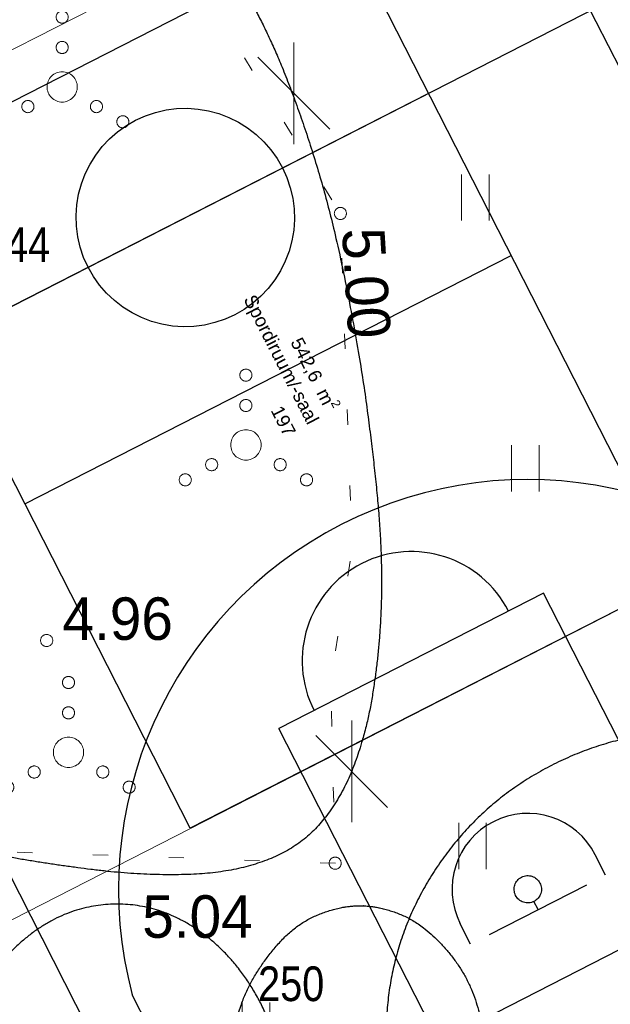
# Model space of a CAD drawing. Header units: metres. Extents: x 538891 to 1080079, y 6588829 to 13178720.
# Tile 508 of 1056: x 539891 to 539900, y 6589164 to 6589180. Entities that reach past the tile are written whole.
import ezdxf

# ---------------------------------------------------------------- set-up
doc = ezdxf.new("R2010")
doc.units = ezdxf.units.M
doc.header["$LTSCALE"] = 0.4
for name, pattern in [('Dot & Dashed', [83.78472, 39.6875, -22.048611, 0, -22.048609]), ('KOLVIK', [3.125, 0.625, -2.5]), ('Triple Dashed', [92.604163, 66.145831, -26.458332])]:
    doc.linetypes.add(name, pattern=pattern)
for name, color, linetype in [('AR', 7, 'Continuous'), ('DENDRO', 7, 'Continuous'), ('GEO', 7, 'Continuous'), ('KINO_GRID', 7, 'Continuous'), ('KINO_TAIMESTIK', 7, 'Continuous')]:
    doc.layers.add(name, color=color, linetype=linetype)
doc.styles.add('Arial', font='arial.ttf')
doc.styles.add('Arial Narrow', font='ARIALN.TTF')
doc.styles.add('HK Explorer Book', font='txt')

# ---------------------------------------------------------------- blocks, each defined once
blk = doc.blocks.new('VQSA')
at = {"color": 7, "linetype": 'Continuous', "lineweight": 9, "flags": 128}
for points in [[(0.2, 2.3), (0.199, 2.28), (0.196, 2.261), (0.191, 2.242), (0.185, 2.223), (0.176, 2.206), (0.166, 2.189), (0.155, 2.173), (0.141, 2.159), (0.127, 2.145), (0.111, 2.134), (0.094, 2.124), (0.077, 2.115), (0.058, 2.109), (0.039, 2.104), (0.02, 2.101), (0, 2.1), (-0.02, 2.101), (-0.039, 2.104), (-0.058, 2.109), (-0.077, 2.115), (-0.094, 2.124), (-0.111, 2.134), (-0.127, 2.145), (-0.141, 2.159), (-0.155, 2.173), (-0.166, 2.189), (-0.176, 2.206), (-0.185, 2.223), (-0.191, 2.242), (-0.196, 2.261), (-0.199, 2.28), (-0.2, 2.3), (-0.199, 2.32), (-0.196, 2.339), (-0.191, 2.358), (-0.185, 2.377), (-0.176, 2.394), (-0.166, 2.411), (-0.155, 2.427), (-0.141, 2.441), (-0.127, 2.455), (-0.111, 2.466), (-0.094, 2.476), (-0.077, 2.485), (-0.058, 2.491), (-0.039, 2.496), (-0.02, 2.499), (0, 2.5), (0.02, 2.499), (0.039, 2.496), (0.058, 2.491), (0.077, 2.485), (0.094, 2.476), (0.111, 2.466), (0.127, 2.455), (0.141, 2.441), (0.155, 2.427), (0.166, 2.411), (0.176, 2.394), (0.185, 2.377), (0.191, 2.358), (0.196, 2.339), (0.199, 2.32)], [(0.2, 1.3), (0.199, 1.28), (0.196, 1.261), (0.191, 1.242), (0.185, 1.223), (0.176, 1.206), (0.166, 1.189), (0.155, 1.173), (0.141, 1.159), (0.127, 1.145), (0.111, 1.134), (0.094, 1.124), (0.077, 1.115), (0.058, 1.109), (0.039, 1.104), (0.02, 1.101), (0, 1.1), (-0.02, 1.101), (-0.039, 1.104), (-0.058, 1.109), (-0.077, 1.115), (-0.094, 1.124), (-0.111, 1.134), (-0.127, 1.145), (-0.141, 1.159), (-0.155, 1.173), (-0.166, 1.189), (-0.176, 1.206), (-0.185, 1.223), (-0.191, 1.242), (-0.196, 1.261), (-0.199, 1.28), (-0.2, 1.3), (-0.199, 1.32), (-0.196, 1.339), (-0.191, 1.358), (-0.185, 1.377), (-0.176, 1.394), (-0.166, 1.411), (-0.155, 1.427), (-0.141, 1.441), (-0.127, 1.455), (-0.111, 1.466), (-0.094, 1.476), (-0.077, 1.485), (-0.058, 1.491), (-0.039, 1.496), (-0.02, 1.499), (0, 1.5), (0.02, 1.499), (0.039, 1.496), (0.058, 1.491), (0.077, 1.485), (0.094, 1.476), (0.111, 1.466), (0.127, 1.455), (0.141, 1.441), (0.155, 1.427), (0.166, 1.411), (0.176, 1.394), (0.185, 1.377), (0.191, 1.358), (0.196, 1.339), (0.199, 1.32)], [(0.5, 0), (0.498, -0.049), (0.49, -0.098), (0.478, -0.145), (0.462, -0.191), (0.441, -0.236), (0.416, -0.278), (0.387, -0.317), (0.354, -0.354), (0.317, -0.387), (0.278, -0.416), (0.236, -0.441), (0.191, -0.462), (0.145, -0.478), (0.098, -0.49), (0.049, -0.498), (0, -0.5), (-0.049, -0.498), (-0.098, -0.49), (-0.145, -0.478), (-0.191, -0.462), (-0.236, -0.441), (-0.278, -0.416), (-0.317, -0.387), (-0.354, -0.354), (-0.387, -0.317), (-0.416, -0.278), (-0.441, -0.236), (-0.462, -0.191), (-0.478, -0.145), (-0.49, -0.098), (-0.498, -0.049), (-0.5, 0), (-0.498, 0.049), (-0.49, 0.098), (-0.478, 0.145), (-0.462, 0.191), (-0.441, 0.236), (-0.416, 0.278), (-0.387, 0.317), (-0.354, 0.354), (-0.317, 0.387), (-0.278, 0.416), (-0.236, 0.441), (-0.191, 0.462), (-0.145, 0.478), (-0.098, 0.49), (-0.049, 0.498), (0, 0.5), (0.049, 0.498), (0.098, 0.49), (0.145, 0.478), (0.191, 0.462), (0.236, 0.441), (0.278, 0.416), (0.317, 0.387), (0.354, 0.354), (0.387, 0.317), (0.416, 0.278), (0.441, 0.236), (0.462, 0.191), (0.478, 0.145), (0.49, 0.098), (0.498, 0.049)], [(-0.93, -0.65), (-0.931, -0.67), (-0.934, -0.689), (-0.939, -0.708), (-0.945, -0.727), (-0.954, -0.744), (-0.964, -0.761), (-0.975, -0.777), (-0.989, -0.791), (-1.003, -0.805), (-1.019, -0.816), (-1.036, -0.826), (-1.053, -0.835), (-1.072, -0.841), (-1.091, -0.846), (-1.11, -0.849), (-1.13, -0.85), (-1.15, -0.849), (-1.169, -0.846), (-1.188, -0.841), (-1.207, -0.835), (-1.224, -0.826), (-1.241, -0.816), (-1.257, -0.805), (-1.271, -0.791), (-1.285, -0.777), (-1.296, -0.761), (-1.306, -0.744), (-1.315, -0.727), (-1.321, -0.708), (-1.326, -0.689), (-1.329, -0.67), (-1.33, -0.65), (-1.329, -0.63), (-1.326, -0.611), (-1.321, -0.592), (-1.315, -0.573), (-1.306, -0.556), (-1.296, -0.539), (-1.285, -0.523), (-1.271, -0.509), (-1.257, -0.495), (-1.241, -0.484), (-1.224, -0.474), (-1.207, -0.465), (-1.188, -0.459), (-1.169, -0.454), (-1.15, -0.451), (-1.13, -0.45), (-1.11, -0.451), (-1.091, -0.454), (-1.072, -0.459), (-1.053, -0.465), (-1.036, -0.474), (-1.019, -0.484), (-1.003, -0.495), (-0.989, -0.509), (-0.975, -0.523), (-0.964, -0.539), (-0.954, -0.556), (-0.945, -0.573), (-0.939, -0.592), (-0.934, -0.611), (-0.931, -0.63)], [(1.33, -0.65), (1.329, -0.67), (1.326, -0.689), (1.321, -0.708), (1.315, -0.727), (1.306, -0.744), (1.296, -0.761), (1.285, -0.777), (1.271, -0.791), (1.257, -0.805), (1.241, -0.816), (1.224, -0.826), (1.207, -0.835), (1.188, -0.841), (1.169, -0.846), (1.15, -0.849), (1.13, -0.85), (1.11, -0.849), (1.091, -0.846), (1.072, -0.841), (1.053, -0.835), (1.036, -0.826), (1.019, -0.816), (1.003, -0.805), (0.989, -0.791), (0.975, -0.777), (0.964, -0.761), (0.954, -0.744), (0.945, -0.727), (0.939, -0.708), (0.934, -0.689), (0.931, -0.67), (0.93, -0.65), (0.931, -0.63), (0.934, -0.611), (0.939, -0.592), (0.945, -0.573), (0.954, -0.556), (0.964, -0.539), (0.975, -0.523), (0.989, -0.509), (1.003, -0.495), (1.019, -0.484), (1.036, -0.474), (1.053, -0.465), (1.072, -0.459), (1.091, -0.454), (1.11, -0.451), (1.13, -0.45), (1.15, -0.451), (1.169, -0.454), (1.188, -0.459), (1.207, -0.465), (1.224, -0.474), (1.241, -0.484), (1.257, -0.495), (1.271, -0.509), (1.285, -0.523), (1.296, -0.539), (1.306, -0.556), (1.315, -0.573), (1.321, -0.592), (1.326, -0.611), (1.329, -0.63)], [(-1.8, -1.15), (-1.801, -1.17), (-1.804, -1.189), (-1.809, -1.208), (-1.815, -1.227), (-1.824, -1.244), (-1.834, -1.261), (-1.845, -1.277), (-1.859, -1.291), (-1.873, -1.305), (-1.889, -1.316), (-1.906, -1.326), (-1.923, -1.335), (-1.942, -1.341), (-1.961, -1.346), (-1.98, -1.349), (-2, -1.35), (-2.02, -1.349), (-2.039, -1.346), (-2.058, -1.341), (-2.077, -1.335), (-2.094, -1.326), (-2.111, -1.316), (-2.127, -1.305), (-2.141, -1.291), (-2.155, -1.277), (-2.166, -1.261), (-2.176, -1.244), (-2.185, -1.227), (-2.191, -1.208), (-2.196, -1.189), (-2.199, -1.17), (-2.2, -1.15), (-2.199, -1.13), (-2.196, -1.111), (-2.191, -1.092), (-2.185, -1.073), (-2.176, -1.056), (-2.166, -1.039), (-2.155, -1.023), (-2.141, -1.009), (-2.127, -0.995), (-2.111, -0.984), (-2.094, -0.974), (-2.077, -0.965), (-2.058, -0.959), (-2.039, -0.954), (-2.02, -0.951), (-2, -0.95), (-1.98, -0.951), (-1.961, -0.954), (-1.942, -0.959), (-1.923, -0.965), (-1.906, -0.974), (-1.889, -0.984), (-1.873, -0.995), (-1.859, -1.009), (-1.845, -1.023), (-1.834, -1.039), (-1.824, -1.056), (-1.815, -1.073), (-1.809, -1.092), (-1.804, -1.111), (-1.801, -1.13)], [(2.2, -1.15), (2.199, -1.17), (2.196, -1.189), (2.191, -1.208), (2.185, -1.227), (2.176, -1.244), (2.166, -1.261), (2.155, -1.277), (2.141, -1.291), (2.127, -1.305), (2.111, -1.316), (2.094, -1.326), (2.077, -1.335), (2.058, -1.341), (2.039, -1.346), (2.02, -1.349), (2, -1.35), (1.98, -1.349), (1.961, -1.346), (1.942, -1.341), (1.923, -1.335), (1.906, -1.326), (1.889, -1.316), (1.873, -1.305), (1.859, -1.291), (1.845, -1.277), (1.834, -1.261), (1.824, -1.244), (1.815, -1.227), (1.809, -1.208), (1.804, -1.189), (1.801, -1.17), (1.8, -1.15), (1.801, -1.13), (1.804, -1.111), (1.809, -1.092), (1.815, -1.073), (1.824, -1.056), (1.834, -1.039), (1.845, -1.023), (1.859, -1.009), (1.873, -0.995), (1.889, -0.984), (1.906, -0.974), (1.923, -0.965), (1.942, -0.959), (1.961, -0.954), (1.98, -0.951), (2, -0.95), (2.02, -0.951), (2.039, -0.954), (2.058, -0.959), (2.077, -0.965), (2.094, -0.974), (2.111, -0.984), (2.127, -0.995), (2.141, -1.009), (2.155, -1.023), (2.166, -1.039), (2.176, -1.056), (2.185, -1.073), (2.191, -1.092), (2.196, -1.111), (2.199, -1.13)]]:
    blk.add_lwpolyline(points, close=True, dxfattribs=at)
blk = doc.blocks.new('HEIN')
at = {"color": 7, "linetype": 'Continuous', "lineweight": 9}
for p, q in [((-0.455, 0.761), (-0.455, -0.761)), ((0.455, 0.761), (0.455, -0.761))]:
    blk.add_line(p, q, dxfattribs=at)

msp = doc.modelspace()

# ---------------------------------------------------------------- linework, layer by layer
at = {"layer": 'AR', "color": 255, "linetype": 'Continuous', "lineweight": 25}
for p, q in [((539893.7857, 6589192.7729), (539906.5148, 6589167.8335)), ((539899.38, 6589170.7038), (539895.0156, 6589168.4762)), ((539902.0168, 6589165.5378), (539899.38, 6589170.7038)), ((539897.6524, 6589163.3102), (539895.0156, 6589168.4762)), ((539906.5148, 6589167.8335), (539893.1544, 6589161.0144)), ((539900.4024, 6589166.061), (539900.2319, 6589166.3951)), ((539898.4874, 6589165.0836), (539900.0907, 6589165.9019)), ((539899.289, 6589165.4928), (539899.2208, 6589165.6264)), ((539898.1757, 6589164.9245), (539898.0052, 6589165.2585)), ((539893.956, 6589161.4235), (539892.5967, 6589164.0868))]:
    msp.add_line(p, q, dxfattribs=at)
at = {"layer": 'AR', "color": 51, "linetype": 'Continuous', "lineweight": 25, "true_color": 0xfcf969}
for p, q in [((539893.3867, 6589186.9556), (539901.5696, 6589170.9232)), ((539901.5696, 6589170.9232), (539893.5534, 6589166.8317))]:
    msp.add_line(p, q, dxfattribs=at)
at = {"layer": 'AR', "color": 255, "linetype": 'Continuous', "lineweight": 25, "flags": 128}
msp.add_lwpolyline([(539899.0163, 6589166.0272), (539899.0364, 6589166.0363), (539899.0573, 6589166.0433), (539899.0789, 6589166.0483), (539899.1008, 6589166.0511), (539899.1228, 6589166.0518), (539899.1449, 6589166.0503), (539899.1666, 6589166.0466), (539899.1879, 6589166.0408), (539899.2086, 6589166.033), (539899.2284, 6589166.0232), (539899.2471, 6589166.0115), (539899.2646, 6589165.998), (539899.2806, 6589165.9829), (539899.2952, 6589165.9662), (539899.308, 6589165.9482), (539899.319, 6589165.9291), (539899.328, 6589165.9089), (539899.3351, 6589165.888), (539899.34, 6589165.8665), (539899.3429, 6589165.8446), (539899.3435, 6589165.8225), (539899.342, 6589165.8005), (539899.3384, 6589165.7787), (539899.3326, 6589165.7574), (539899.3248, 6589165.7368), (539899.3149, 6589165.717), (539899.3032, 6589165.6983), (539899.2898, 6589165.6808), (539899.2746, 6589165.6647), (539899.258, 6589165.6502), (539899.24, 6589165.6374), (539899.2208, 6589165.6264), (539899.2007, 6589165.6173), (539899.1798, 6589165.6103), (539899.1583, 6589165.6053), (539899.1364, 6589165.6025), (539899.1143, 6589165.6018), (539899.0923, 6589165.6033), (539899.0705, 6589165.607), (539899.0492, 6589165.6128), (539899.0285, 6589165.6206), (539899.0088, 6589165.6304), (539898.99, 6589165.6421), (539898.9726, 6589165.6556), (539898.9565, 6589165.6707), (539898.942, 6589165.6874), (539898.9291, 6589165.7054), (539898.9182, 6589165.7245), (539898.9091, 6589165.7446), (539898.902, 6589165.7656), (539898.8971, 6589165.7871), (539898.8943, 6589165.809), (539898.8936, 6589165.8311), (539898.8951, 6589165.8531), (539898.8988, 6589165.8749), (539898.9045, 6589165.8962), (539898.9124, 6589165.9168), (539898.9222, 6589165.9366), (539898.9339, 6589165.9553), (539898.9474, 6589165.9728), (539898.9625, 6589165.9889), (539898.9791, 6589166.0034), (539898.9971, 6589166.0162)], close=True, dxfattribs=at)
at = {"layer": 'AR', "color": 255, "linetype": 'Continuous', "lineweight": 25}
for centre, radius, start, end in [((539899.1186, 6589165.8268), 6.75, 39.14132, 194.93832), ((539897.1978, 6589169.59), 1.8, 27.03983, 207.03983), ((539899.1186, 6589165.8268), 1.25, 27.03983, 207.03983)]:
    msp.add_arc(centre, radius, start, end, dxfattribs=at)
at = {"layer": 'DENDRO', "color": 30, "linetype": 'Continuous', "lineweight": 25, "true_color": 0xff7f00}
for points in [[(539885.6577, 6589211.3673), (539885.9587, 6589211.5998), (539887.0879, 6589212.0198), (539888.605, 6589212.4885), (539889.9731, 6589213.0137), (539891.3102, 6589213.7672), (539891.8744, 6589214.6436), (539891.7177, 6589215.3903), (539891.4434, 6589216.0274), (539891.1774, 6589216.6797), (539891.0775, 6589217.3225), (539891.2898, 6589217.9325), (539891.6083, 6589218.5323), (539891.7489, 6589219.1569), (539891.5335, 6589219.8105), (539891.0707, 6589220.4069), (539890.4607, 6589220.8621), (539889.8044, 6589221.0935), (539889.0576, 6589220.9883), (539888.3106, 6589220.2982), (539887.7505, 6589219.5517), (539887.208, 6589218.8186), (539886.4783, 6589217.8358), (539885.4818, 6589216.498), (539884.1518, 6589214.7322), (539882.6558, 6589212.7955), (539881.0985, 6589210.8481), (539879.0649, 6589208.3801), (539876.0944, 6589204.886), (539872.6307, 6589200.8975), (539869.6701, 6589197.4329), (539867.6909, 6589194.8749), (539866.2109, 6589192.7521), (539865.0379, 6589190.7976), (539864.2551, 6589189.3549), (539863.5464, 6589188.2627), (539862.6538, 6589187.3122), (539861.4517, 6589186.5971), (539860.1198, 6589186.0356), (539858.997, 6589185.454), (539858.4285, 6589184.6792), (539858.4518, 6589183.6679), (539858.8723, 6589182.475), (539859.5272, 6589181.142), (539860.2483, 6589179.7128), (539860.8674, 6589178.2304), (539861.2217, 6589176.7401), (539861.5753, 6589175.4365), (539862.2064, 6589174.6663), (539862.9609, 6589174.3966), (539863.6348, 6589174.2423), (539864.2806, 6589174.0573), (539864.918, 6589173.6609), (539865.3683, 6589172.6788), (539865.5592, 6589171.2345), (539865.7765, 6589169.7978), (539866.3959, 6589168.7176), (539867.6352, 6589168.2256), (539869.0218, 6589168.0582), (539870.3261, 6589168.0626), (539871.5879, 6589168.2084), (539873.1231, 6589168.5133), (539875.2126, 6589169.1649), (539877.5723, 6589170.1954), (539879.6716, 6589171.2913), (539881.2245, 6589172.1487), (539882.79, 6589173.0592), (539884.4462, 6589174.3385), (539885.3593, 6589175.663), (539885.8205, 6589177.2138), (539885.4269, 6589179.8588), (539884.1912, 6589182.7006), (539883.1434, 6589184.6065), (539882.0985, 6589186.3358), (539880.8619, 6589188.3679), (539880.4198, 6589189.9251), (539880.7902, 6589190.8015), (539881.5494, 6589191.3893), (539882.7447, 6589191.8227), (539884.1904, 6589191.9845), (539885.7179, 6589191.7691), (539887.143, 6589191.0433), (539888.3782, 6589189.868), (539889.4666, 6589188.5674), (539890.4385, 6589187.4406), (539891.3271, 6589186.7864), (539892.1601, 6589186.9284), (539892.9946, 6589188.0441), (539894.0871, 6589188.8946), (539895.2642, 6589189.5714), (539896.3286, 6589190.275), (539897.0597, 6589191.2074), (539897.414, 6589192.4428), (539897.7325, 6589193.5782), (539898.1184, 6589194.323), (539898.5738, 6589194.8471), (539899.1059, 6589195.3196), (539899.5477, 6589195.7995), (539899.733, 6589196.3483), (539899.5719, 6589196.9795), (539899.1657, 6589197.5865), (539898.605, 6589198.071), (539897.9861, 6589198.3235), (539897.3447, 6589198.3805), (539896.687, 6589198.3497), (539895.8577, 6589198.3256), (539894.7078, 6589198.5446), (539893.448, 6589199.106), (539892.2827, 6589199.8894), (539891.2518, 6589200.8076), (539890.3935, 6589201.7751), (539889.5969, 6589202.9265), (539889.0297, 6589204.2093), (539888.6237, 6589205.3397), (539888.2438, 6589206.3255), (539887.7355, 6589207.4324), (539887.0067, 6589208.7104), (539886.0604, 6589210.1578), (539885.6663, 6589211.1102), (539885.6577, 6589211.3673)], [(539894.7403, 6589163.8944), (539895.139, 6589163.0882), (539895.1979, 6589161.1997), (539894.5027, 6589159.5408), (539893.2395, 6589158.5561), (539891.7468, 6589158.5095), (539890.4246, 6589159.4135), (539889.6272, 6589161.0257), (539889.5683, 6589162.9143), (539890.2635, 6589164.5732), (539891.5267, 6589165.5578), (539893.0194, 6589165.6044), (539894.3416, 6589164.7005), (539894.7403, 6589163.8944)]]:
    msp.add_open_spline(points, degree=2, dxfattribs=at)
at = {"layer": 'DENDRO', "color": 25, "linetype": 'Continuous', "lineweight": 25, "true_color": 0x995f4c}
msp.add_open_spline([(539887.5134, 6589181.7334), (539887.234, 6589181.6746), (539886.6853, 6589181.5029), (539886.4504, 6589181.3766), (539886.3681, 6589181.3331), (539886.0569, 6589181.1796), (539885.735, 6589180.7825), (539885.6743, 6589180.2483), (539885.6653, 6589179.9802), (539885.6548, 6589179.8444), (539885.6384, 6589179.7725), (539885.6222, 6589179.5236), (539885.7476, 6589178.9537), (539885.9662, 6589177.9991), (539885.9381, 6589176.6705), (539885.5561, 6589175.2387), (539884.87, 6589174.156), (539884.1536, 6589173.5237), (539883.4883, 6589173.0937), (539882.912, 6589172.6738), (539882.6054, 6589172.1994), (539882.725, 6589171.6125), (539883.1585, 6589170.9318), (539883.7692, 6589170.1831), (539884.5804, 6589169.1902), (539885.727, 6589168.034), (539887.0664, 6589167.2963), (539888.351, 6589166.8444), (539889.7847, 6589166.4975), (539891.3197, 6589166.2202), (539892.8632, 6589166.0446), (539894.2625, 6589166.0985), (539895.3607, 6589166.5121), (539896.0605, 6589167.3453), (539896.4587, 6589168.4271), (539896.6486, 6589169.5891), (539896.7177, 6589170.6821), (539896.6873, 6589171.7753), (539896.5722, 6589172.9568), (539896.3444, 6589174.6581), (539895.8798, 6589176.9876), (539895.2596, 6589178.9413), (539894.6276, 6589180.3771), (539893.8647, 6589181.5267), (539892.9695, 6589182.2133), (539891.9684, 6589182.4142), (539890.9267, 6589182.3272), (539889.907, 6589182.1367), (539889.3186, 6589182.0408), (539888.7901, 6589181.9547), (539888.2616, 6589181.8685), (539887.7929, 6589181.7921), (539887.5134, 6589181.7334)], degree=2, knots=[0, 0, 0, 0.020536, 0.041072, 0.0616081, 0.0821441, 0.1026801, 0.1232161, 0.1437521, 0.1642881, 0.1848242, 0.2053602, 0.2258962, 0.2464322, 0.2669682, 0.2875042, 0.3080403, 0.3285763, 0.3491123, 0.3696483, 0.3901843, 0.4107203, 0.4312564, 0.4517924, 0.4723284, 0.4928644, 0.5134004, 0.5339365, 0.5544725, 0.5750085, 0.5955445, 0.6160805, 0.6366165, 0.6571526, 0.6776886, 0.6982246, 0.7187606, 0.7392966, 0.7598326, 0.7803687, 0.8009047, 0.8214407, 0.8419767, 0.8625127, 0.8830487, 0.9035848, 0.9241208, 0.9446568, 0.9651928, 0.9651928, 0.9836406, 0.9836406, 1, 1, 1], dxfattribs=at)
at = {"layer": 'DENDRO', "color": 5, "linetype": 'Continuous', "lineweight": 25, "true_color": 0x0000ff}
msp.add_open_spline([(539904.1778, 6589158.9822), (539902.9656, 6589158.3746), (539900.2461, 6589158.5151), (539897.96, 6589159.9737), (539896.7198, 6589162.3595), (539896.858, 6589165.0332), (539898.3374, 6589167.2785), (539900.7617, 6589168.4936), (539903.4813, 6589168.3531), (539905.7674, 6589166.8945), (539907.0075, 6589164.5087), (539906.8694, 6589161.835), (539905.3899, 6589159.5897), (539904.1778, 6589158.9822)], degree=2, dxfattribs=at)
at = {"layer": 'DENDRO', "color": 30, "linetype": 'Continuous', "lineweight": 25, "true_color": 0xff7f00}
msp.add_open_spline([(539896.3858, 6589165.5531), (539896.3685, 6589165.5534), (539896.3513, 6589165.5538), (539896.0286, 6589165.5556), (539895.3166, 6589165.2673), (539894.7806, 6589164.6834), (539894.3937, 6589164.0177), (539894.2004, 6589163.151), (539894.1862, 6589162.4201), (539894.3127, 6589161.7227), (539894.689, 6589160.8152), (539895.4059, 6589160.149), (539895.9928, 6589159.9494), (539896.2757, 6589159.9336), (539896.5597, 6589159.9366), (539897.1573, 6589160.1102), (539897.707, 6589160.592), (539898.0427, 6589161.0525), (539898.3779, 6589161.7998), (539898.4863, 6589162.7023), (539898.4285, 6589163.4253), (539898.1324, 6589164.4179), (539897.437, 6589165.2223), (539896.7418, 6589165.5384), (539896.4202, 6589165.5524), (539896.403, 6589165.5528), (539896.3858, 6589165.5531)], degree=2, knots=[0, 0, 0, 0.0025316, 0.0025316, 0.0499093, 0.0972869, 0.1446646, 0.1920422, 0.2394199, 0.2867975, 0.3341751, 0.3815528, 0.4289304, 0.4763081, 0.5236857, 0.5710634, 0.618441, 0.6658187, 0.7131963, 0.760574, 0.8079516, 0.8553293, 0.9027069, 0.9500846, 0.9974622, 0.9974622, 1, 1, 1], dxfattribs=at)
at = {"layer": 'DENDRO', "color": 82, "linetype": 'Continuous', "lineweight": 25, "true_color": 0x33cc00}
msp.add_open_spline([(539893.8121, 6589159.0983), (539893.7434, 6589159.1216), (539893.6747, 6589159.145), (539892.9869, 6589159.3862), (539891.1572, 6589159.6654), (539888.4866, 6589158.4411), (539885.5451, 6589157.3971), (539882.5673, 6589157.4149), (539880.4579, 6589158.6217), (539879.0958, 6589159.832), (539877.4884, 6589161.5239), (539875.7359, 6589162.7565), (539874.0064, 6589163.5551), (539872.0916, 6589164.2529), (539871.04, 6589164.1448), (539870.7384, 6589163.4667), (539870.6736, 6589162.5152), (539871.0111, 6589159.8283), (539872.4686, 6589156.6032), (539876.4551, 6589150.405), (539880.4313, 6589142.3133), (539883.4357, 6589136.069), (539886.65, 6589131.8213), (539889.6758, 6589128.0089), (539891.6422, 6589123.7091), (539892.6854, 6589121.9346), (539894.9559, 6589119.083), (539899.4507, 6589118.4526), (539902.4132, 6589119.2024), (539903.4975, 6589120.9997), (539904.0299, 6589121.9681), (539904.9744, 6589123.0691), (539906.8939, 6589123.6435), (539908.5817, 6589124.1163), (539909.2062, 6589124.9889), (539908.8206, 6589126.4423), (539907.9211, 6589128.2423), (539907.3166, 6589130.0189), (539907.9536, 6589131.664), (539909.206, 6589132.9269), (539910.0734, 6589134.09), (539910.2183, 6589135.4872), (539910.1242, 6589137.3281), (539909.7241, 6589140.2997), (539907.9987, 6589143.8429), (539904.8625, 6589145.9332), (539902.1696, 6589146.7782), (539898.4952, 6589147.1704), (539894.6027, 6589147.6734), (539892.2931, 6589147.7161), (539890.9385, 6589146.9877), (539890.5185, 6589145.8464), (539890.375, 6589144.12), (539890.5355, 6589141.8612), (539890.1164, 6589140.2368), (539888.2792, 6589140.1754), (539886.2593, 6589140.9765), (539884.6257, 6589142.2344), (539883.4829, 6589144.0283), (539883.3842, 6589146.4675), (539884.263, 6589149.2079), (539886.6505, 6589150.3674), (539890.039, 6589151.0124), (539893.8765, 6589152.7578), (539896.4616, 6589154.2315), (539898.6752, 6589155.7963), (539898.5791, 6589158.6152), (539898.2775, 6589160.1277), (539896.808, 6589160.1337), (539895.0583, 6589159.4249), (539894.0007, 6589159.1478), (539893.9064, 6589159.123), (539893.8121, 6589159.0983)], degree=2, knots=[0, 0, 0, 0.0014824, 0.0014824, 0.0163659, 0.0312493, 0.0461328, 0.0610162, 0.0758997, 0.0907831, 0.1056666, 0.12055, 0.1354334, 0.1503169, 0.1652003, 0.1800838, 0.1949672, 0.2098507, 0.2247341, 0.2396175, 0.254501, 0.2693844, 0.2842679, 0.2991513, 0.3140348, 0.3289182, 0.3438017, 0.3586851, 0.3735685, 0.388452, 0.4033354, 0.4182189, 0.4331023, 0.4479858, 0.4628692, 0.4777526, 0.4926361, 0.5075195, 0.522403, 0.5372864, 0.5521699, 0.5670533, 0.5819368, 0.5968202, 0.6117036, 0.6265871, 0.6414705, 0.656354, 0.6712374, 0.6861209, 0.7010043, 0.7158877, 0.7307712, 0.7456546, 0.7605381, 0.7754215, 0.790305, 0.8051884, 0.8200718, 0.8349553, 0.8498387, 0.8647222, 0.8796056, 0.8944891, 0.9093725, 0.924256, 0.9391394, 0.9540228, 0.9689063, 0.9837897, 0.9986732, 0.9986732, 1, 1, 1], dxfattribs=at)
at = {"layer": 'GEO', "color": 252, "linetype": 'KOLVIK', "lineweight": 9, "true_color": 0x888888, "flags": 128}
msp.add_lwpolyline([(539881.9913, 6589172.3888), (539881.9913, 6589172.3888), (539883.1436, 6589169.8081), (539884.28, 6589168.674), (539890.2592, 6589166.4532), (539895.942, 6589166.256), (539895.8673, 6589169.2879), (539896.221, 6589171.407), (539896.028, 6589176.961), (539892.481, 6589182.706), (539888.3717, 6589181.5607), (539886.0689, 6589180.8604), (539885.2423, 6589179.0514), (539885.2423, 6589179.0514), (539885.2423, 6589179.0514)], dxfattribs=at)
at = {"layer": 'GEO', "color": 8, "linetype": 'Continuous', "lineweight": 9, "true_color": 0x7d7d7d, "flags": 128}
for points in [[(539896.128, 6589176.961), (539896.1275, 6589176.9512), (539896.1261, 6589176.9415), (539896.1237, 6589176.932), (539896.1204, 6589176.9227), (539896.1162, 6589176.9139), (539896.1111, 6589176.9054), (539896.1053, 6589176.8976), (539896.0987, 6589176.8903), (539896.0914, 6589176.8837), (539896.0836, 6589176.8779), (539896.0751, 6589176.8728), (539896.0663, 6589176.8686), (539896.057, 6589176.8653), (539896.0475, 6589176.8629), (539896.0378, 6589176.8615), (539896.028, 6589176.861), (539896.0182, 6589176.8615), (539896.0085, 6589176.8629), (539895.999, 6589176.8653), (539895.9897, 6589176.8686), (539895.9809, 6589176.8728), (539895.9724, 6589176.8779), (539895.9646, 6589176.8837), (539895.9573, 6589176.8903), (539895.9507, 6589176.8976), (539895.9449, 6589176.9054), (539895.9398, 6589176.9139), (539895.9356, 6589176.9227), (539895.9323, 6589176.932), (539895.9299, 6589176.9415), (539895.9285, 6589176.9512), (539895.928, 6589176.961), (539895.9285, 6589176.9708), (539895.9299, 6589176.9805), (539895.9323, 6589176.99), (539895.9356, 6589176.9993), (539895.9398, 6589177.0081), (539895.9449, 6589177.0166), (539895.9507, 6589177.0244), (539895.9573, 6589177.0317), (539895.9646, 6589177.0383), (539895.9724, 6589177.0441), (539895.9809, 6589177.0492), (539895.9897, 6589177.0534), (539895.999, 6589177.0567), (539896.0085, 6589177.0591), (539896.0182, 6589177.0605), (539896.028, 6589177.061), (539896.0378, 6589177.0605), (539896.0475, 6589177.0591), (539896.057, 6589177.0567), (539896.0663, 6589177.0534), (539896.0751, 6589177.0492), (539896.0836, 6589177.0441), (539896.0914, 6589177.0383), (539896.0987, 6589177.0317), (539896.1053, 6589177.0244), (539896.1111, 6589177.0166), (539896.1162, 6589177.0081), (539896.1204, 6589176.9993), (539896.1237, 6589176.99), (539896.1261, 6589176.9805), (539896.1275, 6589176.9708)], [(539891.284, 6589169.925), (539891.2835, 6589169.9152), (539891.2821, 6589169.9055), (539891.2797, 6589169.896), (539891.2764, 6589169.8867), (539891.2722, 6589169.8779), (539891.2671, 6589169.8694), (539891.2613, 6589169.8616), (539891.2547, 6589169.8543), (539891.2474, 6589169.8477), (539891.2396, 6589169.8419), (539891.2311, 6589169.8368), (539891.2223, 6589169.8326), (539891.213, 6589169.8293), (539891.2035, 6589169.8269), (539891.1938, 6589169.8255), (539891.184, 6589169.825), (539891.1742, 6589169.8255), (539891.1645, 6589169.8269), (539891.155, 6589169.8293), (539891.1457, 6589169.8326), (539891.1369, 6589169.8368), (539891.1284, 6589169.8419), (539891.1206, 6589169.8477), (539891.1133, 6589169.8543), (539891.1067, 6589169.8616), (539891.1009, 6589169.8694), (539891.0958, 6589169.8779), (539891.0916, 6589169.8867), (539891.0883, 6589169.896), (539891.0859, 6589169.9055), (539891.0845, 6589169.9152), (539891.084, 6589169.925), (539891.0845, 6589169.9348), (539891.0859, 6589169.9445), (539891.0883, 6589169.954), (539891.0916, 6589169.9633), (539891.0958, 6589169.9721), (539891.1009, 6589169.9806), (539891.1067, 6589169.9884), (539891.1133, 6589169.9957), (539891.1206, 6589170.0023), (539891.1284, 6589170.0081), (539891.1369, 6589170.0132), (539891.1457, 6589170.0174), (539891.155, 6589170.0207), (539891.1645, 6589170.0231), (539891.1742, 6589170.0245), (539891.184, 6589170.025), (539891.1938, 6589170.0245), (539891.2035, 6589170.0231), (539891.213, 6589170.0207), (539891.2223, 6589170.0174), (539891.2311, 6589170.0132), (539891.2396, 6589170.0081), (539891.2474, 6589170.0023), (539891.2547, 6589169.9957), (539891.2613, 6589169.9884), (539891.2671, 6589169.9806), (539891.2722, 6589169.9721), (539891.2764, 6589169.9633), (539891.2797, 6589169.954), (539891.2821, 6589169.9445), (539891.2835, 6589169.9348)], [(539896.042, 6589166.256), (539896.0415, 6589166.2462), (539896.0401, 6589166.2365), (539896.0377, 6589166.227), (539896.0344, 6589166.2177), (539896.0302, 6589166.2089), (539896.0251, 6589166.2004), (539896.0193, 6589166.1926), (539896.0127, 6589166.1853), (539896.0054, 6589166.1787), (539895.9976, 6589166.1729), (539895.9891, 6589166.1678), (539895.9803, 6589166.1636), (539895.971, 6589166.1603), (539895.9615, 6589166.1579), (539895.9518, 6589166.1565), (539895.942, 6589166.156), (539895.9322, 6589166.1565), (539895.9225, 6589166.1579), (539895.913, 6589166.1603), (539895.9037, 6589166.1636), (539895.8949, 6589166.1678), (539895.8864, 6589166.1729), (539895.8786, 6589166.1787), (539895.8713, 6589166.1853), (539895.8647, 6589166.1926), (539895.8589, 6589166.2004), (539895.8538, 6589166.2089), (539895.8496, 6589166.2177), (539895.8463, 6589166.227), (539895.8439, 6589166.2365), (539895.8425, 6589166.2462), (539895.842, 6589166.256), (539895.8425, 6589166.2658), (539895.8439, 6589166.2755), (539895.8463, 6589166.285), (539895.8496, 6589166.2943), (539895.8538, 6589166.3031), (539895.8589, 6589166.3116), (539895.8647, 6589166.3194), (539895.8713, 6589166.3267), (539895.8786, 6589166.3333), (539895.8864, 6589166.3391), (539895.8949, 6589166.3442), (539895.9037, 6589166.3484), (539895.913, 6589166.3517), (539895.9225, 6589166.3541), (539895.9322, 6589166.3555), (539895.942, 6589166.356), (539895.9518, 6589166.3555), (539895.9615, 6589166.3541), (539895.971, 6589166.3517), (539895.9803, 6589166.3484), (539895.9891, 6589166.3442), (539895.9976, 6589166.3391), (539896.0054, 6589166.3333), (539896.0127, 6589166.3267), (539896.0193, 6589166.3194), (539896.0251, 6589166.3116), (539896.0302, 6589166.3031), (539896.0344, 6589166.2943), (539896.0377, 6589166.285), (539896.0401, 6589166.2755), (539896.0415, 6589166.2658)]]:
    msp.add_lwpolyline(points, close=True, dxfattribs=at)
at = {"layer": 'KINO_GRID', "color": 254, "linetype": 'Continuous', "true_color": 0xe6e6e6}
for points in [[(539858.7353, 6589212.3149), (539900.3409, 6589130.7995), (539858.6462, 6589212.2694), (539900.2518, 6589130.754)], [(539860.6136, 6589211.7804), (539900.9645, 6589132.7232), (539860.5245, 6589211.7349), (539900.8754, 6589132.6778)]]:
    msp.add_solid(points, dxfattribs=at)
at = {"layer": 'KINO_TAIMESTIK', "color": 181, "linetype": 'Continuous', "lineweight": 18, "true_color": 0x9f7fff}
for p, q in [((539895.2596, 6589178.104), (539895.2596, 6589179.7786)), ((539894.6675, 6589179.5333), (539895.8516, 6589178.3492)), ((539896.2152, 6589166.9308), (539896.2152, 6589168.6053)), ((539895.6232, 6589168.3601), (539896.8073, 6589167.176))]:
    msp.add_line(p, q, dxfattribs=at)

# ---------------------------------------------------------------- block references
at = {"layer": 'GEO', "color": 8, "true_color": 0x7d7d7d, "xscale": 0.5, "yscale": 0.5, "zscale": 0.5}
for name, p in [('VQSA', (539891.4398, 6589179.0458)), ('HEIN', (539898.2516, 6589177.2238)), ('VQSA', (539894.4702, 6589173.1468)), ('HEIN', (539899.0779, 6589172.7607)), ('VQSA', (539891.5443, 6589168.083)), ('HEIN', (539898.2072, 6589166.5405)), ('HEIN', (539894.6374, 6589163.5827))]:
    msp.add_blockref(name, p, dxfattribs=at)

# ---------------------------------------------------------------- texts
at = {"layer": 'AR', "color": 7, "char_height": 0.22, "attachment_point": 1, "rotation": 297.03983, "line_spacing_factor": 1.004016, "style": 'Arial'}
for s, insert in [('Spordiruum/-saal', (539894.6211, 6589175.6477)), ('\\A1;542,6{\\H0.9851x; } m{\\H0.9851x;\\H0.6667x;\\S2 ^ ;}', (539895.4513, 6589174.9717)), ('197', (539895.0696, 6589173.8184))]:
    msp.add_mtext(s, dxfattribs=dict(at, insert=insert))
at = {"layer": 'DENDRO', "color": 250, "true_color": 0x333333, "char_height": 0.57083, "attachment_point": 1, "line_spacing_factor": 2.63829, "style": 'Arial Narrow'}
for s, insert in [('244', (539890.1492, 6589176.733)), ('250', (539894.6712, 6589164.5553))]:
    msp.add_mtext(s, dxfattribs=dict(at, insert=insert))
at = {"layer": 'GEO', "color": 8, "true_color": 0x7d7d7d, "insert": (539896.028, 6589176.961), "char_height": 0.7, "attachment_point": 7, "rotation": 273.46202, "line_spacing_factor": 0.25, "style": 'HK Explorer Book'}
msp.add_mtext(' 5.00', dxfattribs=at)
at = {"layer": 'GEO', "color": 8, "true_color": 0x7d7d7d, "char_height": 0.7, "attachment_point": 7, "line_spacing_factor": 0.25, "style": 'HK Explorer Book'}
for s, insert in [(' 4.96', (539891.184, 6589169.925)), (' 5.04', (539892.5, 6589165.0173))]:
    msp.add_mtext(s, dxfattribs=dict(at, insert=insert))

# ---------------------------------------------------------------- next in the draw order: wipeouts: each hides what was drawn before it
at = {"color": 255, "linetype": 'Continuous', "lineweight": 5}
msp.add_wipeout([(539878.4262, 6589186.1706), (539891.406, 6589160.7401), (539891.4142, 6589160.724), (539891.8346, 6589160.9386), (539878.8384, 6589186.4012), (539878.418, 6589186.1866)], dxfattribs=at).dxf.layer = 'AR'

# ---------------------------------------------------------------- next in the draw order: linework, layer by layer
at = {"layer": 'AR', "color": 251, "linetype": 'Triple Dashed', "lineweight": 9, "true_color": 0x575757}
msp.add_line((539881.1007, 6589174.8018), (539961.5646, 6589215.8707), dxfattribs=at)
at = {"layer": 'AR', "color": 255, "linetype": 'Continuous', "lineweight": 25}
for p, q in [((539893.1544, 6589161.0144), (539880.4253, 6589185.9537)), ((539886.6562, 6589173.4159), (539900.2838, 6589180.3714))]:
    msp.add_line(p, q, dxfattribs=at)
at = {"layer": 'AR', "color": 51, "linetype": 'Continuous', "lineweight": 25, "true_color": 0xfcf969}
for p, q in [((539893.5534, 6589166.8317), (539885.3704, 6589182.8641)), ((539888.0981, 6589177.52), (539896.1143, 6589181.6114)), ((539889.4619, 6589174.8479), (539897.4781, 6589178.9394)), ((539890.8258, 6589172.1758), (539898.842, 6589176.2673))]:
    msp.add_line(p, q, dxfattribs=at)
at = {"layer": 'AR', "color": 7, "linetype": 'Dot & Dashed', "lineweight": 9}
msp.add_line((539886.472, 6589163.2113), (539912.2027, 6589176.3443), dxfattribs=at)
at = {"layer": 'AR', "color": 255, "linetype": 'Continuous', "lineweight": 25, "flags": 128}
msp.add_lwpolyline([(539892.6517, 6589178.4969), (539892.8128, 6589178.5694), (539892.9802, 6589178.6257), (539893.1524, 6589178.6654), (539893.3276, 6589178.688), (539893.5041, 6589178.6933), (539893.6804, 6589178.6813), (539893.8546, 6589178.6521), (539894.0251, 6589178.6059), (539894.1902, 6589178.5433), (539894.3485, 6589178.4647), (539894.4982, 6589178.3711), (539894.6381, 6589178.2632), (539894.7667, 6589178.1421), (539894.8828, 6589178.009), (539894.9853, 6589177.8651), (539895.0733, 6589177.7119), (539895.1458, 6589177.5508), (539895.2021, 6589177.3834), (539895.2418, 6589177.2113), (539895.2644, 6589177.0361), (539895.2697, 6589176.8595), (539895.2577, 6589176.6833), (539895.2285, 6589176.5091), (539895.1823, 6589176.3386), (539895.1197, 6589176.1734), (539895.0411, 6589176.0152), (539894.9475, 6589175.8654), (539894.8396, 6589175.7256), (539894.7185, 6589175.597), (539894.5854, 6589175.4808), (539894.4415, 6589175.3783), (539894.2883, 6589175.2904), (539894.1272, 6589175.2179), (539893.9598, 6589175.1615), (539893.7877, 6589175.1219), (539893.6125, 6589175.0993), (539893.4359, 6589175.094), (539893.2597, 6589175.106), (539893.0855, 6589175.1352), (539892.915, 6589175.1813), (539892.7498, 6589175.244), (539892.5916, 6589175.3225), (539892.4418, 6589175.4162), (539892.302, 6589175.5241), (539892.1734, 6589175.6452), (539892.0572, 6589175.7783), (539891.9547, 6589175.9221), (539891.8668, 6589176.0753), (539891.7943, 6589176.2364), (539891.738, 6589176.4038), (539891.6983, 6589176.576), (539891.6757, 6589176.7512), (539891.6704, 6589176.9277), (539891.6824, 6589177.104), (539891.7116, 6589177.2782), (539891.7577, 6589177.4487), (539891.8204, 6589177.6138), (539891.8989, 6589177.7721), (539891.9926, 6589177.9218), (539892.1005, 6589178.0617), (539892.2216, 6589178.1903), (539892.3547, 6589178.3064), (539892.4985, 6589178.4089)], close=True, dxfattribs=at)

doc.saveas('drawing.dxf')
